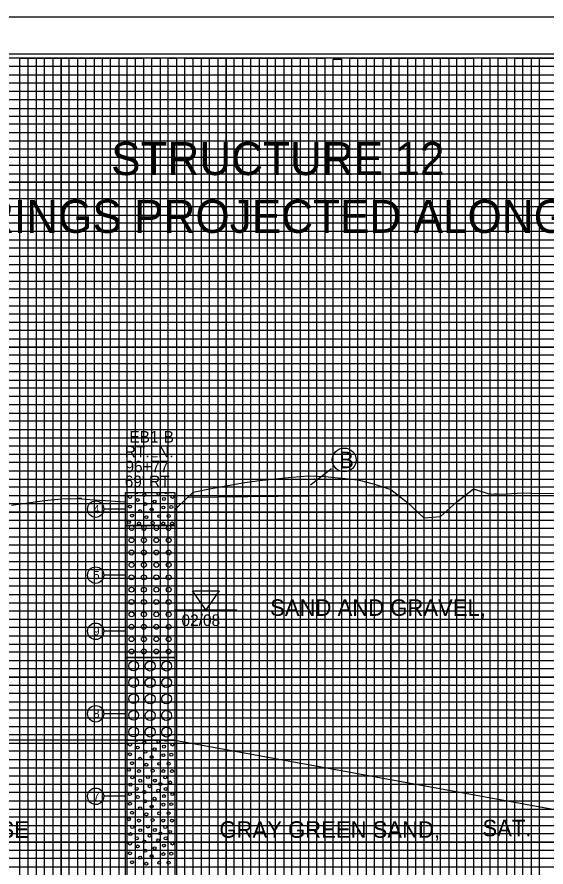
# Model space of a CAD drawing. Extents: x 2345490 to 2436403, y 465165 to 573888.
# Drawn here: x 2395893 to 2396214, y 557769 to 558284 of the extents above; entities that cross this region are included whole.
import ezdxf

# ---------------------------------------------------------------- set-up
doc = ezdxf.new("R2010")
doc.units = 0
for name, color, linetype in [('Old_Level_1', 7, 'Continuous'), ('Prop Road Sect_ Boring - Header Labels from Geopak', 7, 'Continuous'), ('Prop Road Sect_ Boring - Material (Outline)', 7, 'Continuous'), ('Prop Road Sect_ Boring - Peripheral (24 Hr GrdWtr Date)', 7, 'Continuous'), ('Prop Road Sect_ Boring - Peripheral (SPT Oval + Leader)', 7, 'Continuous'), ('Prop Road Sect_ Boring - Peripheral (SPT Tx)', 7, 'Continuous'), ('Prop Strc Sect_ Material - Contact (General - Minor)', 7, 'Continuous'), ('Prop Strc Sect_ Material - Tx (Composite Desc)', 7, 'Continuous'), ('Prop Strc Sect_ Title - Tx (05)', 7, 'Continuous'), ('Sheet Cutting Line CELL', 7, 'Continuous'), ('Sheet DOT Grid CELL', 7, 'Continuous'), ('Sheet Layout Profile Border', 7, 'Continuous'), ('Sheet Plot Border Inside CELL', 7, 'Continuous'), ('Sheet Plot Border Outside CELL', 7, 'Continuous'), ('Sheet Profile CELL', 7, 'Continuous'), ('Sheet Profile Grid Major CELL', 7, 'Continuous'), ('Sheet Profile Grid Middle CELL', 7, 'Continuous'), ('Sheet Profile Grid Minor CELL', 7, 'Continuous'), ('Water Mark (24 Hr) Cell', 7, 'Continuous')]:
    doc.layers.add(name, color=color, linetype=linetype)

msp = doc.modelspace()

# ---------------------------------------------------------------- linework, layer by layer
at = {"layer": 'Old_Level_1'}
for points in [[(2395988.3701, 557985.60979), (2395989.54964, 557986.5045), (2395999.54964, 557996.139), (2396009.54964, 557998.1535), (2396019.54964, 558000.05725), (2396029.54964, 558001.71225), (2396039.54964, 558003.16675), (2396049.54964, 558004.28325), (2396059.54964, 558005.17875), (2396069.54964, 558006.1185), (2396079.54964, 558005.67325), (2396089.54964, 558004.66975), (2396099.54964, 558003.67475), (2396109.54964, 558000.9955), (2396119.54964, 557997.8085), (2396129.54964, 557989.79625), (2396139.54964, 557980.6135), (2396149.54964, 557981.42075), (2396159.54964, 557990.19875), (2396169.54964, 557998.1935), (2396179.54964, 557994.8705), (2396189.54964, 557995.23425), (2396199.54964, 557995.65475), (2396209.54964, 557995.361), (2396219.54964, 557995.45925)], [(2395889.54964, 557988.176), (2395899.54964, 557989.64425), (2395909.54964, 557991.1945), (2395919.54964, 557992.1955), (2395929.54964, 557992.2495), (2395939.54964, 557991.42175), (2395949.54964, 557990.84775), (2395958.21026, 557990.35345)]]:
    msp.add_lwpolyline(points, dxfattribs=at)
at = {"layer": 'Prop Road Sect_ Boring - Material (Outline)'}
for points in [[(2395958.54964, 557995.85303), (2395988.54964, 557995.85303), (2395988.54964, 557975.85303), (2395958.54964, 557975.85303)], [(2395958.54964, 557975.85303), (2395988.54964, 557975.85303), (2395988.54964, 557895.85303), (2395958.54964, 557895.85303)], [(2395958.54964, 557895.85303), (2395988.54964, 557895.85303), (2395988.54964, 557845.85303), (2395958.54964, 557845.85303)], [(2395958.54964, 557845.85303), (2395988.54964, 557845.85303), (2395988.54964, 557645.85303), (2395958.54964, 557645.85303)]]:
    msp.add_lwpolyline(points, close=True, dxfattribs=at)
for centre, radius in [((2395961.34269, 557993.25938), 0.9), ((2395965.9627, 557991.48938), 0.9), ((2395970.0427, 557994.48939), 0.9), ((2395976.25272, 557990.45438), 0.9), ((2395981.89273, 557992.02938), 0.9), ((2395987.06774, 557993.25938), 0.9), ((2395961.34269, 557987.40937), 0.9), ((2395967.4627, 557984.67937), 0.9), ((2395970.6127, 557988.90938), 0.9), ((2395974.48271, 557985.66937), 0.9), ((2395981.62273, 557986.85437), 0.9), ((2395986.39274, 557987.13937), 0.9), ((2395962.55769, 557981.94936), 0.9), ((2395971.27271, 557981.00436), 0.9), ((2395979.02772, 557981.60436), 0.9), ((2395984.75773, 557981.69436), 0.9), ((2395960.65268, 557978.01935), 0.9), ((2395966.7727, 557977.19435), 0.9), ((2395975.08271, 557977.46435), 0.9), ((2395981.48773, 557977.19435), 0.9), ((2395986.79774, 557977.19435), 0.9), ((2395962.28653, 557967.0497), 1.5), ((2395969.78653, 557967.0497), 1.5), ((2395977.28653, 557967.0497), 1.5), ((2395984.78653, 557967.0497), 1.5), ((2395962.28653, 557959.5497), 1.5), ((2395969.78653, 557959.5497), 1.5), ((2395977.28653, 557959.5497), 1.5), ((2395984.78653, 557959.5497), 1.5), ((2395962.28653, 557952.0647), 1.5), ((2395969.78653, 557952.0647), 1.5), ((2395977.28653, 557952.0647), 1.5), ((2395984.78653, 557952.0647), 1.5), ((2395962.28653, 557944.5647), 1.5), ((2395969.78653, 557944.5647), 1.5), ((2395977.28653, 557944.5647), 1.5), ((2395984.78653, 557944.5647), 1.5), ((2395962.28653, 557937.0647), 1.5), ((2395969.78653, 557937.0647), 1.5), ((2395977.28653, 557937.0647), 1.5), ((2395984.78653, 557937.0647), 1.5), ((2395962.28653, 557929.5647), 1.5), ((2395969.78653, 557929.5647), 1.5), ((2395977.28653, 557929.5647), 1.5), ((2395984.78653, 557929.5647), 1.5), ((2395962.28653, 557922.0797), 1.5), ((2395969.78653, 557922.0797), 1.5), ((2395977.28653, 557922.0797), 1.5), ((2395984.78653, 557922.0797), 1.5), ((2395962.28653, 557914.5797), 1.5), ((2395969.78653, 557914.5797), 1.5), ((2395977.28653, 557914.5797), 1.5), ((2395984.78653, 557914.5797), 1.5), ((2395962.28653, 557907.0797), 1.5), ((2395969.78653, 557907.0797), 1.5), ((2395977.28653, 557907.0797), 1.5), ((2395984.78653, 557907.0797), 1.5), ((2395962.28653, 557899.5797), 1.5), ((2395969.78653, 557899.5797), 1.5), ((2395977.28653, 557899.5797), 1.5), ((2395984.78653, 557899.5797), 1.5), ((2395963.54194, 557890.88732), 3), ((2395973.59194, 557890.76732), 3), ((2395983.52194, 557890.76732), 3), ((2395963.54194, 557880.83732), 3), ((2395973.59194, 557880.71732), 3), ((2395983.52194, 557880.71732), 3), ((2395963.54194, 557870.99732), 3), ((2395973.59194, 557870.84732), 3), ((2395983.52194, 557870.84732), 3), ((2395963.54194, 557860.91732), 3), ((2395973.59194, 557860.79732), 3), ((2395983.52194, 557860.79732), 3), ((2395963.54194, 557850.86732), 3), ((2395973.59194, 557850.74732), 3), ((2395983.52194, 557850.74732), 3), ((2395961.34269, 557843.16938), 0.9), ((2395965.9627, 557841.39938), 0.9), ((2395970.0427, 557844.39939), 0.9), ((2395976.25272, 557840.36438), 0.9), ((2395981.89273, 557841.93938), 0.9), ((2395987.06774, 557843.16938), 0.9), ((2395961.34269, 557837.31937), 0.9), ((2395970.6127, 557838.81938), 0.9), ((2395974.48271, 557835.57937), 0.9), ((2395981.62273, 557836.76437), 0.9), ((2395986.39274, 557837.04937), 0.9), ((2395962.55769, 557831.85936), 0.9), ((2395967.4627, 557834.58937), 0.9), ((2395971.27271, 557830.91436), 0.9), ((2395979.02772, 557831.51436), 0.9), ((2395984.75773, 557831.60436), 0.9), ((2395960.65268, 557827.92935), 0.9), ((2395966.7727, 557827.10435), 0.9), ((2395975.08271, 557827.37435), 0.9), ((2395981.48773, 557827.10435), 0.9), ((2395986.79774, 557827.10435), 0.9), ((2395962.74656, 557823.23901), 0.9), ((2395967.52551, 557821.2897), 0.9), ((2395972.19837, 557823.47087), 0.9), ((2395976.43493, 557821.3958), 0.9), ((2395982.74269, 557823.23901), 0.9), ((2395985.70273, 557820.2644), 0.9), ((2395961.61269, 557818.8994), 0.9), ((2395965.42269, 557816.31939), 0.9), ((2395973.24767, 557817.91768), 0.9), ((2395978.48772, 557815.22439), 0.9), ((2395979.71772, 557819.3044), 0.9), ((2395982.98773, 557816.31939), 0.9), ((2395961.34269, 557813.18438), 0.9), ((2395965.9627, 557811.41438), 0.9), ((2395970.0427, 557814.41439), 0.9), ((2395976.25272, 557810.37938), 0.9), ((2395981.89273, 557811.95438), 0.9), ((2395987.06774, 557813.18438), 0.9), ((2395961.34269, 557807.33437), 0.9), ((2395967.4627, 557804.60437), 0.9), ((2395970.6127, 557808.83438), 0.9), ((2395974.48271, 557805.59437), 0.9), ((2395981.62273, 557806.77937), 0.9), ((2395986.39274, 557807.06437), 0.9), ((2395962.55769, 557801.87436), 0.9), ((2395971.27271, 557800.92936), 0.9), ((2395979.02772, 557801.52936), 0.9), ((2395984.75773, 557801.61936), 0.9), ((2395960.65268, 557797.94435), 0.9), ((2395966.7727, 557797.11935), 0.9), ((2395975.08271, 557797.38935), 0.9), ((2395981.48773, 557797.11935), 0.9), ((2395986.79774, 557797.11935), 0.9), ((2395961.61269, 557788.9144), 0.9), ((2395962.74656, 557793.25401), 0.9), ((2395967.52551, 557791.3047), 0.9), ((2395972.19837, 557793.48587), 0.9), ((2395976.43493, 557791.4108), 0.9), ((2395979.71772, 557789.3194), 0.9), ((2395982.74269, 557793.25401), 0.9), ((2395985.70273, 557790.2794), 0.9), ((2395965.42269, 557786.33439), 0.9), ((2395970.0427, 557784.42939), 0.9), ((2395973.24767, 557787.93268), 0.9), ((2395978.48772, 557785.23939), 0.9), ((2395982.98773, 557786.33439), 0.9), ((2395961.34269, 557783.19938), 0.9), ((2395965.9627, 557781.42938), 0.9), ((2395970.6127, 557778.84938), 0.9), ((2395976.25272, 557780.39438), 0.9), ((2395981.89273, 557781.96938), 0.9), ((2395987.06774, 557783.19938), 0.9), ((2395961.34269, 557777.34937), 0.9), ((2395967.4627, 557774.61937), 0.9), ((2395974.48271, 557775.60937), 0.9), ((2395981.62273, 557776.79437), 0.9), ((2395986.39274, 557777.07937), 0.9), ((2395962.55769, 557771.88936), 0.9), ((2395971.27271, 557770.94436), 0.9), ((2395979.02772, 557771.54436), 0.9), ((2395984.75773, 557771.63436), 0.9)]:
    msp.add_circle(centre, radius, dxfattribs=at)
for centre, radius, start, end in [((2395965.42269, 557996.39439), 0.9, 216.9781555, 323.0218445), ((2395978.48772, 557995.29939), 0.9, 142.0367311, 37.9632689), ((2395982.98773, 557996.39439), 0.9, 216.9781555, 323.0218445), ((2395962.28653, 557974.5497), 1.5, 119.6702232, 60.3297768), ((2395969.78653, 557974.5497), 1.5, 119.6702232, 60.3297768), ((2395977.28653, 557974.5497), 1.5, 119.6702232, 60.3297768), ((2395984.78653, 557974.5497), 1.5, 119.6702232, 60.3297768), ((2395965.42269, 557846.30439), 0.9, 210.0999971, 329.9000029), ((2395978.48772, 557845.20939), 0.9, 134.3440169, 45.6559831), ((2395982.98773, 557846.30439), 0.9, 210.0999971, 329.9000029)]:
    msp.add_arc(centre, radius, start, end, dxfattribs=at)
at = {"layer": 'Prop Road Sect_ Boring - Peripheral (SPT Oval + Leader)'}
for p, q in [((2395958.54964, 557985.85303), (2395945.46696, 557985.85303)), ((2395958.54964, 557945.85303), (2395945.46696, 557945.85303)), ((2395958.54964, 557911.85303), (2395945.46696, 557911.85303)), ((2395958.54964, 557861.85303), (2395945.46696, 557861.85303)), ((2395958.54964, 557811.85303), (2395945.46696, 557811.85303))]:
    msp.add_line(p, q, dxfattribs=at)
for centre in [(2395940.54964, 557985.85303), (2395940.54964, 557945.85303), (2395940.54964, 557911.85303), (2395940.54964, 557861.85303), (2395940.54964, 557811.85303)]:
    msp.add_ellipse(centre, major_axis=(0, 5), ratio=0.983464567, dxfattribs=at)
at = {"layer": 'Prop Strc Sect_ Material - Contact (General - Minor)'}
for p, q in [((2395932.05877, 557992.27708), (2395929.54964, 557992.2495)), ((2396123.56286, 557994.38203), (2395996.58269, 557992.9863)), ((2396184.54964, 557995.05237), (2396182.34325, 557995.02812)), ((2395958.54964, 557845.85303), (2395668.6131, 557845.85303)), ((2395988.54964, 557845.85303), (2396256.54964, 557796.83938))]:
    msp.add_line(p, q, dxfattribs=at)
at = {"layer": 'Prop Strc Sect_ Material - Tx (Composite Desc)'}
msp.add_line((2396083.56743, 558010.24308), (2396070.82893, 558000.39198), dxfattribs=at)
msp.add_circle((2396091.21053, 558015.67817), 7.21151, dxfattribs=at)
at = {"layer": 'Sheet Cutting Line CELL'}
msp.add_line((2396836.54994, 558284.113), (2395152.54994, 558284.113), dxfattribs=at)
at = {"layer": 'Sheet DOT Grid CELL'}
for p, q in [((2395919.54994, 558259.113), (2395919.54994, 557234.113)), ((2395969.54994, 558259.113), (2395969.54994, 557234.113)), ((2396019.54994, 558259.113), (2396019.54994, 557234.113)), ((2396069.54994, 558259.113), (2396069.54994, 557234.113)), ((2396119.54994, 558259.113), (2396119.54994, 557234.113)), ((2396169.54994, 558259.113), (2396169.54994, 557234.113)), ((2395319.54994, 558234.113), (2396619.49994, 558234.113)), ((2395319.54994, 558184.113), (2396619.49994, 558184.113)), ((2395319.54994, 558134.113), (2396619.49994, 558134.113)), ((2395319.54994, 558084.113), (2396819.54994, 558084.113)), ((2395319.54994, 558034.113), (2396819.54994, 558034.113)), ((2395319.54994, 557984.113), (2396819.54994, 557984.113)), ((2395319.54994, 557934.113), (2396819.54994, 557934.113)), ((2395319.54994, 557884.113), (2396819.54994, 557884.113)), ((2395319.54994, 557834.113), (2396819.54994, 557834.113)), ((2395319.54994, 557784.113), (2396819.54994, 557784.113))]:
    msp.add_line(p, q, dxfattribs=at)
at = {"layer": 'Sheet Layout Profile Border'}
msp.add_lwpolyline([(2395369.54994, 558259.113), (2395369.54994, 557234.113), (2396769.54994, 557234.113), (2396769.54994, 558121.563), (2396619.49994, 558121.563), (2396619.49994, 558259.113)], close=True, dxfattribs=at)
at = {"layer": 'Sheet Plot Border Inside CELL'}
msp.add_lwpolyline([(2396832.04994, 558261.663), (2395165.54994, 558261.663), (2395165.54994, 557206.563), (2396832.04994, 557206.563)], close=True, dxfattribs=at)
at = {"layer": 'Sheet Plot Border Outside CELL'}
msp.add_lwpolyline([(2396836.54994, 558284.113), (2395152.54994, 558284.113), (2395152.54994, 557184.113), (2396836.54994, 557184.113)], close=True, dxfattribs=at)
at = {"layer": 'Sheet Profile CELL'}
msp.add_lwpolyline([(2396819.54994, 558259.113), (2395319.54994, 558259.113), (2395319.54994, 557209.113), (2396819.54994, 557209.113)], close=True, dxfattribs=at)
at = {"layer": 'Sheet Profile Grid Major CELL'}
for points in [[(2395919.54994, 557234.113), (2395919.54994, 558259.113), (2395969.54994, 558259.113), (2395969.54994, 557234.113)], [(2396019.54994, 557234.113), (2396019.54994, 558259.113), (2396069.54994, 558259.113), (2396069.54994, 557234.113)], [(2396119.54994, 557234.113), (2396119.54994, 558259.113), (2396169.54994, 558259.113), (2396169.54994, 557234.113)], [(2396619.49994, 558184.113), (2395319.64994, 558184.113), (2395319.64994, 558234.063), (2396619.49994, 558234.063)], [(2396819.54994, 558084.113), (2395319.54994, 558084.113), (2395319.54994, 558134.113), (2396619.49994, 558134.113)], [(2396819.54994, 557984.113), (2395319.54994, 557984.113), (2395319.54994, 558034.113), (2396819.54994, 558034.113)], [(2396819.54994, 557884.113), (2395319.54994, 557884.113), (2395319.54994, 557934.113), (2396819.54994, 557934.113)], [(2396819.54994, 557784.113), (2395319.54994, 557784.113), (2395319.54994, 557834.113), (2396819.54994, 557834.113)]]:
    msp.add_lwpolyline(points, dxfattribs=at)
at = {"layer": 'Sheet Profile Grid Middle CELL'}
for points in [[(2395894.54994, 557234.113), (2395894.54994, 558259.113), (2395944.54994, 558259.113), (2395944.54994, 557234.113)], [(2395994.54994, 557234.113), (2395994.54994, 558259.113), (2396044.54994, 558259.113), (2396044.54994, 557234.113)], [(2396094.54994, 557234.113), (2396094.54994, 558259.113), (2396144.54994, 558259.113), (2396144.54994, 557234.113)], [(2396194.54994, 557234.113), (2396194.54994, 558259.113), (2396244.54994, 558259.113)], [(2395319.54994, 558209.113), (2396619.49994, 558209.113)], [(2396619.49994, 558159.113), (2395319.54994, 558159.113), (2395319.54994, 558109.063), (2396819.54994, 558109.063)], [(2396819.54994, 558059.113), (2395319.54994, 558059.113), (2395319.54994, 558009.113), (2396819.54994, 558009.113)], [(2396819.54994, 557959.113), (2395319.54994, 557959.113), (2395319.54994, 557909.113), (2396819.54994, 557909.113)], [(2396819.54994, 557859.113), (2395319.54994, 557859.113), (2395319.54994, 557809.113), (2396819.54994, 557809.113)]]:
    msp.add_lwpolyline(points, dxfattribs=at)
at = {"layer": 'Sheet Profile Grid Minor CELL'}
for p, q in [((2396769.54994, 558079.113), (2395369.54994, 558079.113)), ((2395369.54994, 558074.113), (2396769.54994, 558074.113)), ((2396769.54994, 558054.113), (2395369.54994, 558054.113))]:
    msp.add_line(p, q, dxfattribs=at)
for points in [[(2395899.54994, 557234.113), (2395899.54994, 558259.113), (2395904.54994, 558259.113), (2395904.54994, 557234.113)], [(2395909.54994, 557234.113), (2395909.54994, 558259.113), (2395914.54994, 558259.113), (2395914.54994, 557234.113)], [(2395924.54994, 557234.113), (2395924.54994, 558259.113), (2395929.54994, 558259.113), (2395929.54994, 557234.113)], [(2395934.54994, 557234.113), (2395934.54994, 558259.113), (2395939.54994, 558259.113), (2395939.54994, 557234.113)], [(2395949.54994, 557234.113), (2395949.54994, 558259.113), (2395954.54994, 558259.113), (2395954.54994, 557234.113)], [(2395959.54994, 557234.113), (2395959.54994, 558259.113), (2395964.54994, 558259.113), (2395964.54994, 557234.113)], [(2395974.54994, 557234.113), (2395974.54994, 558259.113), (2395979.54994, 558259.113), (2395979.54994, 557234.113)], [(2395984.54994, 557234.113), (2395984.54994, 558259.113), (2395989.54994, 558259.113), (2395989.54994, 557234.113)], [(2395999.54994, 557234.113), (2395999.54994, 558259.113), (2396004.54994, 558259.113), (2396004.54994, 557234.113)], [(2396009.54994, 557234.113), (2396009.54994, 558259.113), (2396014.54994, 558259.113), (2396014.54994, 557234.113)], [(2396024.54994, 557234.113), (2396024.54994, 558259.113), (2396029.54994, 558259.113), (2396029.54994, 557234.113)], [(2396034.54994, 557234.113), (2396034.54994, 558259.113), (2396039.54994, 558259.113), (2396039.54994, 557234.113)], [(2396049.54994, 557234.113), (2396049.54994, 558259.113), (2396054.54994, 558259.113), (2396054.54994, 557234.113)], [(2396059.54994, 557234.113), (2396059.54994, 558259.113), (2396064.54994, 558259.113), (2396064.54994, 557234.113)], [(2396074.54994, 557234.113), (2396074.54994, 558259.113), (2396079.54994, 558259.113), (2396079.54994, 557234.113)], [(2396084.54994, 557234.113), (2396084.54994, 558258.513), (2396089.54994, 558258.513), (2396089.54994, 557234.113)], [(2396099.54994, 557234.113), (2396099.54994, 558259.113), (2396104.54994, 558259.113), (2396104.54994, 557234.113)], [(2396109.54994, 557234.113), (2396109.54994, 558259.113), (2396114.54994, 558259.113), (2396114.54994, 557234.113)], [(2396124.54994, 557234.113), (2396124.54994, 558259.113), (2396129.54994, 558259.113), (2396129.54994, 557234.113)], [(2396134.54994, 557234.113), (2396134.54994, 558259.113), (2396139.54994, 558259.113), (2396139.54994, 557234.113)], [(2396149.54994, 557234.113), (2396149.54994, 558259.113), (2396154.54994, 558259.113), (2396154.54994, 557234.113)], [(2396159.54994, 557234.113), (2396159.54994, 558259.113), (2396164.54994, 558259.113), (2396164.54994, 557234.113)], [(2396174.54994, 557234.113), (2396174.54994, 558259.113), (2396179.54994, 558259.113), (2396179.54994, 557234.113)], [(2396184.54994, 557234.113), (2396184.54994, 558259.113), (2396189.54994, 558259.113), (2396189.54994, 557234.113)], [(2396199.54994, 557234.113), (2396199.54994, 558259.113), (2396204.54994, 558259.113), (2396204.54994, 557234.113)], [(2396209.54994, 557234.113), (2396209.54994, 558259.113), (2396214.54994, 558259.113)], [(2396619.49994, 558254.113), (2395369.54994, 558254.113), (2395369.54994, 558249.113), (2396619.49994, 558249.113)], [(2396619.49994, 558244.113), (2395369.54994, 558244.113), (2395369.54994, 558239.113), (2396619.49994, 558239.113)], [(2396619.49994, 558228.363), (2395370.54994, 558228.363), (2395370.54994, 558224.113), (2396619.49994, 558224.113)], [(2396619.49994, 558219.113), (2395369.54994, 558219.113), (2395369.54994, 558214.113), (2396619.49994, 558214.113)], [(2396619.49994, 558204.113), (2395369.54994, 558204.113), (2395369.54994, 558199.113), (2396619.49994, 558199.113)], [(2396619.49994, 558194.113), (2395369.54994, 558194.113), (2395369.54994, 558189.113), (2396619.49994, 558189.113)], [(2396619.49994, 558179.113), (2395369.54994, 558179.113), (2395369.54994, 558174.113), (2396619.49994, 558174.113)], [(2396619.49994, 558169.113), (2395369.54994, 558169.113), (2395369.54994, 558164.113), (2396619.49994, 558164.113)], [(2396619.49994, 558154.113), (2395369.54994, 558154.113), (2395369.54994, 558149.113), (2396619.49994, 558149.113)], [(2396619.49994, 558144.113), (2395369.54994, 558144.113), (2395369.54994, 558139.113), (2396619.49994, 558139.113)], [(2396619.49994, 558129.113), (2395369.54994, 558129.113), (2395369.54994, 558124.113), (2396619.49994, 558124.113)], [(2396769.54994, 558119.113), (2395369.54994, 558119.113), (2395369.54994, 558119.113), (2395369.54994, 558099.113), (2396769.54994, 558099.113)], [(2395369.54994, 558114.113), (2396769.54994, 558114.113)], [(2396769.54994, 558104.113), (2395369.54994, 558104.113)], [(2396769.54994, 558094.113), (2395369.54994, 558094.113), (2395369.54994, 558089.113), (2396769.54994, 558089.113)], [(2396769.54994, 558069.113), (2395369.54994, 558069.113), (2395369.54994, 558064.113), (2396769.54994, 558064.113)], [(2396769.54994, 558049.113), (2395369.54994, 558049.113), (2395369.54994, 558044.113), (2396769.54994, 558044.113)], [(2396769.54994, 558039.113), (2395369.54994, 558039.113)], [(2395369.54994, 558029.113), (2396769.54994, 558029.113)], [(2396769.54994, 558024.113), (2395369.54994, 558024.113), (2395369.54994, 558019.113), (2396769.54994, 558019.113)], [(2396769.54994, 558014.113), (2395369.54994, 558014.113), (2395369.54994, 558004.113), (2396769.54994, 558004.113)], [(2396769.54994, 557999.113), (2395369.54994, 557999.113), (2395369.54994, 557994.113), (2396769.54994, 557994.113)], [(2396769.54994, 557989.113), (2395369.54994, 557989.113), (2395369.54994, 557979.113), (2396769.54994, 557979.113)], [(2396769.54994, 557974.113), (2395369.54994, 557974.113), (2395369.54994, 557969.113), (2396769.54994, 557969.113)], [(2396769.54994, 557964.113), (2395369.54994, 557964.113), (2395369.54994, 557954.113), (2396769.54994, 557954.113)], [(2396769.54994, 557949.113), (2395369.54994, 557949.113), (2395369.54994, 557944.113), (2396769.54994, 557944.113)], [(2396769.54994, 557939.113), (2395369.54994, 557939.113), (2395369.54994, 557929.113), (2396769.54994, 557929.113)], [(2396769.54994, 557924.113), (2395369.54994, 557924.113), (2395369.54994, 557919.113), (2396769.54994, 557919.113)], [(2396769.54994, 557914.113), (2395369.54994, 557914.113), (2395369.54994, 557904.113), (2396769.54994, 557904.113)], [(2396769.54994, 557899.113), (2395369.54994, 557899.113), (2395369.54994, 557894.113), (2396769.54994, 557894.113)], [(2396769.54994, 557889.113), (2395369.54994, 557889.113), (2395369.54994, 557879.113), (2396769.54994, 557879.113)], [(2396769.54994, 557874.113), (2395369.54994, 557874.113), (2395369.54994, 557869.113), (2396769.54994, 557869.113)], [(2396769.54994, 557864.113), (2395369.54994, 557864.113), (2395369.54994, 557854.113), (2396769.54994, 557854.113)], [(2396769.54994, 557849.113), (2395369.54994, 557849.113), (2395369.54994, 557844.113), (2396769.54994, 557844.113)], [(2396769.54994, 557839.113), (2395369.54994, 557839.113), (2395369.54994, 557829.113), (2396769.54994, 557829.113)], [(2396769.54994, 557824.113), (2395369.54994, 557824.113), (2395369.54994, 557819.113), (2396769.54994, 557819.113)], [(2396769.54994, 557814.113), (2395369.54994, 557814.113), (2395369.54994, 557804.113), (2396769.54994, 557804.113)], [(2396769.54994, 557799.113), (2395369.54994, 557799.113), (2395369.54994, 557794.113), (2396769.54994, 557794.113)], [(2396769.54994, 557789.113), (2395369.54994, 557789.113), (2395369.54994, 557779.113), (2396769.54994, 557779.113)], [(2396769.54994, 557774.113), (2395369.54994, 557774.113), (2395369.54994, 557769.113), (2396769.54994, 557769.113)]]:
    msp.add_lwpolyline(points, dxfattribs=at)
at = {"layer": 'Water Mark (24 Hr) Cell'}
for p, q in [((2395988.54964, 557924.85303), (2396007.29964, 557924.85303)), ((2396007.29964, 557924.85303), (2396026.04964, 557924.85303))]:
    msp.add_line(p, q, dxfattribs=at)
msp.add_lwpolyline([(2395999.23714, 557936.38428), (2396015.36214, 557936.38428), (2396007.29964, 557924.85303)], close=True, dxfattribs=at)

# ---------------------------------------------------------------- texts
at = {"layer": 'Prop Road Sect_ Boring - Header Labels from Geopak'}
for s, p in [('EB1-B', (2395960.95464, 558026.17903)), ('RT.LN.', (2395958.14362, 558017.17903)), ('96+77', (2395958.58457, 558008.17903)), ("69' RT", (2395958.14362, 557999.17903))]:
    msp.add_text(s, height=7, dxfattribs=at).set_placement(p)
at = {"layer": 'Prop Road Sect_ Boring - Peripheral (24 Hr GrdWtr Date)'}
msp.add_text('02/08', height=7, dxfattribs=at).set_placement((2395992.56795, 557915.05102))
at = {"layer": 'Prop Road Sect_ Boring - Peripheral (SPT Tx)'}
for s, p in [('4', (2395939.13232, 557983.35303)), ('5', (2395939.13232, 557943.35303)), ('9', (2395939.13232, 557909.35303)), ('8', (2395939.13232, 557859.35303)), ('7', (2395939.13232, 557809.35303))]:
    msp.add_text(s, height=5, dxfattribs=at).set_placement(p)
at = {"layer": 'Prop Strc Sect_ Material - Tx (Composite Desc)'}
for s, p in [('B', (2396088.13966, 558010.67817)), ('SAND AND GRAVEL,', (2396046.29371, 557921.1906)), ('LOOSE ', (2395853.99606, 557786.66067)), ('GRAY GREEN SAND,', (2396015.5514, 557786.7036)), (' SAT.', (2396171.29242, 557787.58273))]:
    msp.add_text(s, height=10, dxfattribs=at).set_placement(p)
at = {"layer": 'Prop Strc Sect_ Title - Tx (05)'}
for s, p in [('STRUCTURE 12', (2395949.89486, 558188.30702)), ('PROFILE THROUGH BORINGS PROJECTED ALONG -Y1- RIGHT LANE', (2395568.55628, 558153.30702))]:
    msp.add_text(s, height=20, dxfattribs=at).set_placement(p)

doc.saveas('drawing.dxf')
